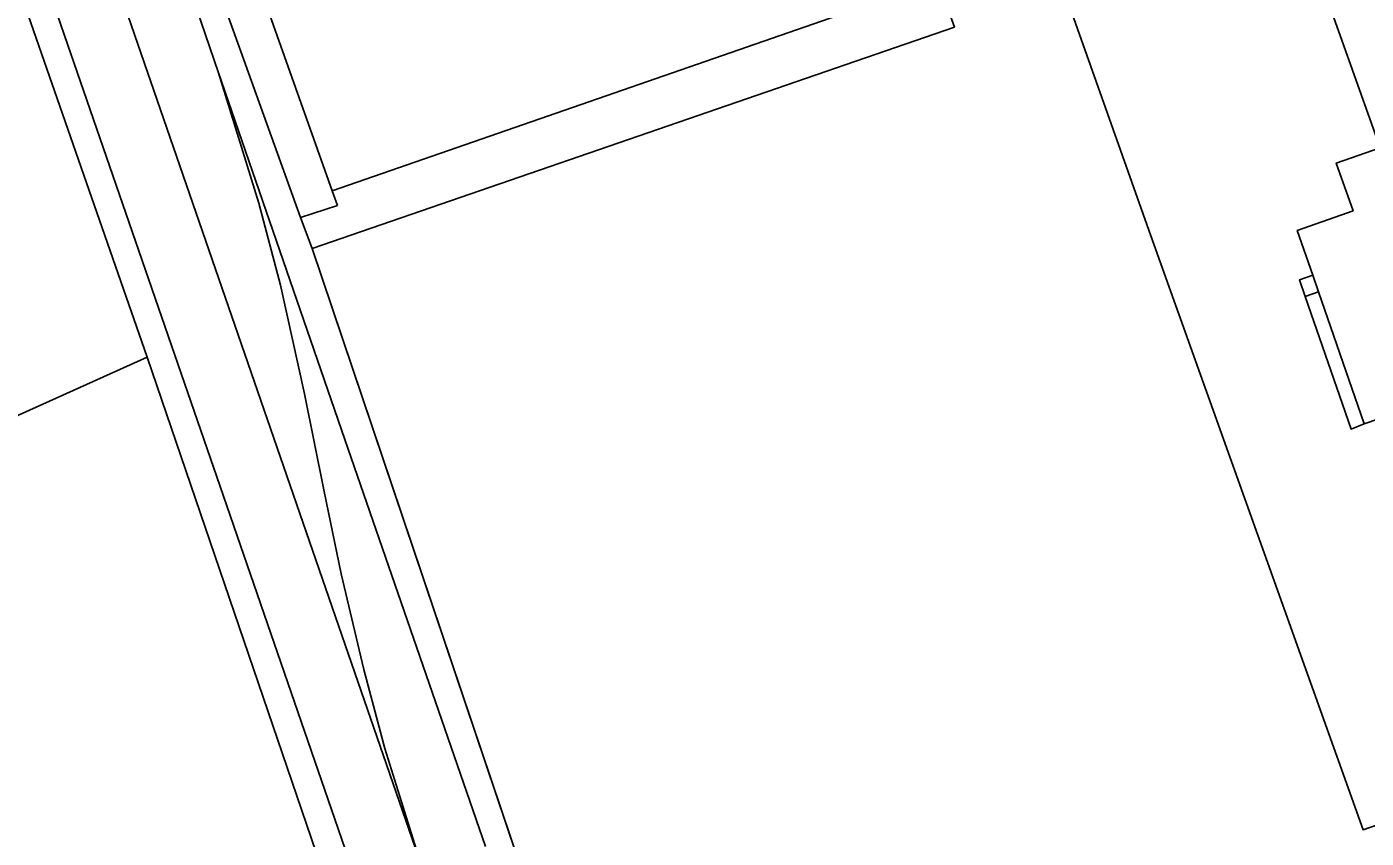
# Model space of a CAD drawing. Extents: x -263943 to -261149, y -1236934 to -1230686.
# Drawn here: x -262481.1 to -262385.9, y -1236658.9 to -1236601.3 of the extents above; entities that cross this region are included whole.
import ezdxf

# ---------------------------------------------------------------- set-up
doc = ezdxf.new("R2010")
doc.units = 0
for name, color, linetype in [('body_kn', 7, 'Continuous'), ('kladpar_hranice', 7, 'Continuous'), ('kladpar_plochy', 7, 'Continuous'), ('zappar_hrandruhpozemk', 7, 'Continuous')]:
    doc.layers.add(name, color=color, linetype=linetype)

msp = doc.modelspace()

# ---------------------------------------------------------------- linework, layer by layer
at = {"layer": 'body_kn'}
for p, q in [((-262415.17, -1236601.27), (-262415.17, -1236601.27)), ((-262467.49, -1236604.45), (-262467.49, -1236604.45)), ((-262467.49, -1236604.45), (-262467.49, -1236604.45)), ((-262388.03, -1236610.95), (-262388.03, -1236610.95)), ((-262459.39, -1236612.93), (-262459.39, -1236612.93)), ((-262459.39, -1236612.93), (-262459.39, -1236612.93)), ((-262464.61, -1236613.79), (-262464.61, -1236613.79)), ((-262459.02, -1236613.97), (-262459.02, -1236613.97)), ((-262461.66, -1236614.82), (-262461.66, -1236614.82)), ((-262386.83, -1236614.34), (-262386.83, -1236614.34)), ((-262390.8, -1236615.75), (-262390.8, -1236615.75)), ((-262401.09, -1236616.45), (-262401.09, -1236616.45)), ((-262460.81, -1236617.02), (-262460.81, -1236617.02)), ((-262463.07, -1236619.63), (-262463.07, -1236619.63)), ((-262390.64, -1236619.25), (-262390.64, -1236619.25)), ((-262389.7, -1236618.92), (-262389.7, -1236618.92)), ((-262390.24, -1236620.44), (-262390.24, -1236620.44)), ((-262390.24, -1236620.44), (-262390.24, -1236620.44)), ((-262389.28, -1236620.11), (-262389.28, -1236620.11)), ((-262472.55, -1236624.74), (-262472.55, -1236624.74)), ((-262461.36, -1236627.35), (-262461.36, -1236627.35)), ((-262386.97, -1236629.86), (-262386.97, -1236629.86)), ((-262386.03, -1236629.49), (-262386.03, -1236629.49)), ((-262386.03, -1236629.49), (-262386.03, -1236629.49)), ((-262458.5, -1236630.6), (-262458.5, -1236630.6)), ((-262467.35, -1236633.94), (-262467.35, -1236633.94)), ((-262459.97, -1236634.3), (-262459.97, -1236634.3)), ((-262458.76, -1236640.15), (-262458.76, -1236640.15)), ((-262457.78, -1236647.19), (-262457.78, -1236647.19)), ((-262457.15, -1236646.96), (-262457.15, -1236646.96)), ((-262455.65, -1236652.56), (-262455.65, -1236652.56)), ((-262455.65, -1236652.56), (-262455.65, -1236652.56)), ((-262386.12, -1236658.35), (-262386.12, -1236658.35)), ((-262386.12, -1236658.35), (-262386.12, -1236658.35))]:
    msp.add_line(p, q, dxfattribs=at)
at = {"layer": 'kladpar_hranice'}
for points in [[(-262419.33, -1236780.76), (-262472.55, -1236624.74), (-262483.29, -1236593.94), (-262494.28, -1236564.34), (-262499.2, -1236547.9), (-262509.72, -1236512.7), (-262514.56, -1236483.59), (-262521.3, -1236458.84), (-262524.46, -1236447.57), (-262526.83, -1236439.13), (-262528.88, -1236431.81), (-262543.84, -1236388.84), (-262546.1, -1236382.57), (-262552.15, -1236364.99)], [(-262488.62, -1236538.72), (-262476.03, -1236574.78), (-262472.65, -1236584.45), (-262470.88, -1236589.28), (-262467.75, -1236597.85), (-262461.66, -1236614.82), (-262460.81, -1236617.02), (-262445.58, -1236662.23)], [(-262426.41, -1236568.94), (-262408.21, -1236557.67), (-262395.88, -1236550.39), (-262387.46, -1236545.56), (-262370.9, -1236594.25), (-262360.34, -1236625.47), (-262353.07, -1236647.77), (-262349.34, -1236654.64), (-262340.9, -1236697.81), (-262341.94, -1236722.48), (-262344.68, -1236743.42), (-262406.98, -1236774.58), (-262426.1, -1236718.72), (-262445.58, -1236662.23), (-262460.81, -1236617.02), (-262415.17, -1236601.27), (-262416.35, -1236597.96), (-262421.51, -1236583.28)], [(-262389.58, -1236547.76), (-262418.67, -1236564.79), (-262408.28, -1236596.1), (-262401.09, -1236616.45), (-262386.12, -1236658.35), (-262354.77, -1236647.43), (-262362.46, -1236625.89), (-262382.41, -1236569.31), (-262389.58, -1236547.76)], [(-262386.12, -1236658.35), (-262401.09, -1236616.45), (-262408.28, -1236596.1), (-262418.67, -1236564.79), (-262389.58, -1236547.76), (-262382.41, -1236569.31), (-262397.43, -1236574.63), (-262384.9, -1236609.86), (-262388.03, -1236610.95), (-262386.83, -1236614.34), (-262390.8, -1236615.75), (-262389.7, -1236618.92), (-262390.64, -1236619.25), (-262390.24, -1236620.44), (-262386.97, -1236629.86), (-262386.03, -1236629.49), (-262378.88, -1236627.04), (-262377.4, -1236631.26), (-262362.46, -1236625.89), (-262354.77, -1236647.43), (-262386.12, -1236658.35)], [(-262426.41, -1236568.94), (-262425.47, -1236571.69), (-262445.65, -1236578.74), (-262441.8, -1236589.76), (-262421.67, -1236582.8), (-262421.51, -1236583.28), (-262462.58, -1236597.49), (-262464.61, -1236598.19), (-262459.39, -1236612.93), (-262416.35, -1236597.96), (-262415.17, -1236601.27), (-262460.81, -1236617.02), (-262461.66, -1236614.82), (-262467.75, -1236597.85), (-262470.88, -1236589.28), (-262426.41, -1236568.94)], [(-262382.41, -1236569.31), (-262362.46, -1236625.89), (-262377.4, -1236631.26), (-262378.88, -1236627.04), (-262386.03, -1236629.49), (-262386.97, -1236629.86), (-262390.24, -1236620.44), (-262390.64, -1236619.25), (-262389.7, -1236618.92), (-262390.8, -1236615.75), (-262386.83, -1236614.34), (-262388.03, -1236610.95), (-262384.9, -1236609.86), (-262397.43, -1236574.63), (-262382.41, -1236569.31)], [(-262421.51, -1236583.28), (-262416.35, -1236597.96), (-262459.39, -1236612.93), (-262464.61, -1236598.19), (-262462.58, -1236597.49), (-262421.51, -1236583.28)], [(-262522.82, -1236607.43), (-262483.29, -1236593.94), (-262472.55, -1236624.74), (-262510.86, -1236641.99), (-262522.82, -1236607.43)], [(-262469.95, -1236759.68), (-262475.21, -1236744.92), (-262479.88, -1236730.93), (-262495.65, -1236686.15), (-262510.86, -1236641.99), (-262472.55, -1236624.74), (-262419.33, -1236780.76), (-262446.54, -1236794.37), (-262458.91, -1236784.95), (-262469.95, -1236759.68)]]:
    msp.add_lwpolyline(points, dxfattribs=at)
at = {"layer": 'kladpar_plochy'}
for p, q in [((-262408.28, -1236596.1), (-262401.09, -1236616.45)), ((-262415.17, -1236601.27), (-262416.35, -1236597.96)), ((-262460.81, -1236617.02), (-262415.17, -1236601.27)), ((-262401.09, -1236616.45), (-262386.12, -1236658.35)), ((-262445.58, -1236662.23), (-262460.81, -1236617.02)), ((-262386.12, -1236658.35), (-262354.77, -1236647.43))]:
    msp.add_line(p, q, dxfattribs=at)
for points in [[(-262419.33, -1236780.76), (-262472.55, -1236624.74), (-262483.29, -1236593.94), (-262494.28, -1236564.34), (-262499.2, -1236547.9), (-262509.72, -1236512.7), (-262514.56, -1236483.59), (-262521.3, -1236458.84), (-262524.46, -1236447.57), (-262526.83, -1236439.13), (-262528.88, -1236431.81), (-262543.84, -1236388.84)], [(-262532.54, -1236407.27), (-262524.93, -1236430.33), (-262522.45, -1236438.01), (-262519.49, -1236446.48), (-262516.13, -1236456.92), (-262507.69, -1236482.61), (-262488.62, -1236538.72), (-262476.03, -1236574.78), (-262472.65, -1236584.45), (-262470.88, -1236589.28), (-262467.75, -1236597.85), (-262461.66, -1236614.82), (-262460.81, -1236617.02), (-262445.58, -1236662.23)]]:
    msp.add_lwpolyline(points, dxfattribs=at)
for points in [[(-262386.12, -1236658.35), (-262401.09, -1236616.45), (-262408.28, -1236596.1), (-262418.67, -1236564.79), (-262389.58, -1236547.76), (-262382.41, -1236569.31), (-262397.43, -1236574.63), (-262384.9, -1236609.86), (-262388.03, -1236610.95), (-262386.83, -1236614.34), (-262390.8, -1236615.75), (-262389.7, -1236618.92), (-262390.64, -1236619.25), (-262390.24, -1236620.44), (-262386.97, -1236629.86), (-262386.03, -1236629.49), (-262378.88, -1236627.04), (-262377.4, -1236631.26), (-262362.46, -1236625.89), (-262354.77, -1236647.43)], [(-262426.41, -1236568.94), (-262425.47, -1236571.69), (-262445.65, -1236578.74), (-262441.8, -1236589.76), (-262421.67, -1236582.8), (-262421.51, -1236583.28), (-262462.58, -1236597.49), (-262464.61, -1236598.19), (-262459.39, -1236612.93), (-262416.35, -1236597.96), (-262415.17, -1236601.27), (-262460.81, -1236617.02), (-262461.66, -1236614.82), (-262467.75, -1236597.85), (-262470.88, -1236589.28)], [(-262382.41, -1236569.31), (-262362.46, -1236625.89), (-262377.4, -1236631.26), (-262378.88, -1236627.04), (-262386.03, -1236629.49), (-262386.97, -1236629.86), (-262390.24, -1236620.44), (-262390.64, -1236619.25), (-262389.7, -1236618.92), (-262390.8, -1236615.75), (-262386.83, -1236614.34), (-262388.03, -1236610.95), (-262384.9, -1236609.86), (-262397.43, -1236574.63)], [(-262421.51, -1236583.28), (-262416.35, -1236597.96), (-262459.39, -1236612.93), (-262464.61, -1236598.19), (-262462.58, -1236597.49)], [(-262522.82, -1236607.43), (-262483.29, -1236593.94), (-262472.55, -1236624.74), (-262510.86, -1236641.99)], [(-262469.95, -1236759.68), (-262475.21, -1236744.92), (-262479.88, -1236730.93), (-262495.65, -1236686.15), (-262510.86, -1236641.99), (-262472.55, -1236624.74), (-262419.33, -1236780.76), (-262446.54, -1236794.37), (-262458.91, -1236784.95)]]:
    msp.add_lwpolyline(points, close=True, dxfattribs=at)
at = {"layer": 'zappar_hrandruhpozemk'}
for p, q in [((-262467.49, -1236604.45), (-262481.17, -1236564.85)), ((-262485.04, -1236568.26), (-262457.78, -1236647.19)), ((-262467.35, -1236633.94), (-262489.43, -1236569.95)), ((-262459.39, -1236612.93), (-262459.02, -1236613.97)), ((-262459.02, -1236613.97), (-262461.66, -1236614.82)), ((-262390.24, -1236620.44), (-262389.28, -1236620.11)), ((-262459.97, -1236634.3), (-262461.36, -1236627.35)), ((-262455.61, -1236668.07), (-262467.35, -1236633.94)), ((-262457.15, -1236646.96), (-262455.65, -1236652.56))]:
    msp.add_line(p, q, dxfattribs=at)
for points in [[(-262461.36, -1236627.35), (-262463.07, -1236619.63), (-262464.61, -1236613.79), (-262467.49, -1236604.45), (-262458.5, -1236630.6), (-262448.51, -1236659.55)], [(-262386.03, -1236629.49), (-262389.28, -1236620.11), (-262389.7, -1236618.92)], [(-262457.15, -1236646.96), (-262458.76, -1236640.15), (-262459.97, -1236634.3)], [(-262455.65, -1236652.56), (-262453.05, -1236660.92), (-262457.78, -1236647.19)]]:
    msp.add_lwpolyline(points, dxfattribs=at)

doc.saveas('drawing.dxf')
